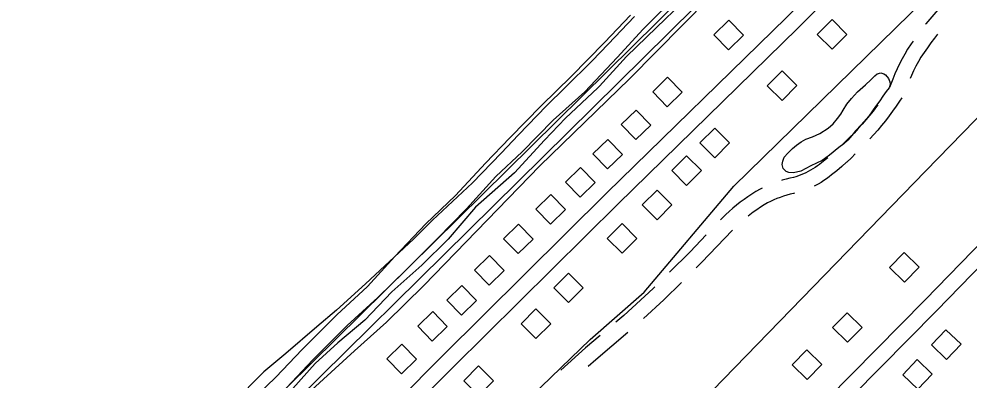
# Model space of a CAD drawing. Extents: x 3568792 to 3606828, y 529143 to 554785.
# Drawn here: x 3583849 to 3585665, y 539383 to 540074 of the extents above; entities that cross this region are included whole.
import ezdxf

# ---------------------------------------------------------------- set-up
doc = ezdxf.new("R2010")
doc.units = 0
for name, color, linetype in [('V-BLDG-OTLN', 7, 'Continuous'), ('V-LEVE-TOET', 7, 'Continuous'), ('V-ROAD-CNTR', 7, 'Continuous'), ('V-SITE-OTLN', 7, 'Continuous'), ('V-SITE-VEGE', 7, 'Continuous'), ('V-TOPO-SHOR', 7, 'Continuous')]:
    doc.layers.add(name, color=color, linetype=linetype)

msp = doc.modelspace()

# ---------------------------------------------------------------- linework, layer by layer
at = {"layer": 'V-BLDG-OTLN'}
for points in [[(3585205.2, 540015), (3585233.8, 540043), (3585205.8, 540071.6), (3585177.2, 540043.7)], [(3585403.3, 540072.9), (3585375, 540044.6), (3585403.3, 540016.4), (3585431.6, 540044.7)], [(3585088.2, 539906.3), (3585116.9, 539934.2), (3585088.9, 539962.8), (3585060.3, 539934.9)], [(3585307.6, 539974.8), (3585279.4, 539946.5), (3585307.7, 539918.3), (3585335.9, 539946.6)], [(3585028, 539843.3), (3585056.6, 539871.3), (3585028.7, 539899.9), (3585000.1, 539872)], [(3585179, 539865.2), (3585150.7, 539836.9), (3585179, 539808.6), (3585207.3, 539836.9)], [(3584974.1, 539787.3), (3585002.7, 539815.2), (3584974.8, 539843.8), (3584946.1, 539815.9)], [(3585125, 539812.4), (3585096.7, 539784.1), (3585125, 539755.8), (3585153.3, 539784.1)], [(3584921.5, 539733.1), (3584950.1, 539761), (3584922.2, 539789.7), (3584893.6, 539761.7)], [(3585068.6, 539746.8), (3585040.3, 539718.5), (3585068.6, 539690.2), (3585096.9, 539718.5)], [(3584865, 539681.6), (3584893.7, 539709.5), (3584865.7, 539738.2), (3584837.1, 539710.2)], [(3584803.1, 539625.2), (3584831.8, 539653.1), (3584803.8, 539681.8), (3584775.2, 539653.8)], [(3585001.8, 539682.7), (3584973.5, 539654.4), (3585001.8, 539626.1), (3585030.1, 539654.4)], [(3584747.5, 539564.8), (3584776.1, 539592.8), (3584748.2, 539621.4), (3584719.6, 539593.4)], [(3585541.8, 539570.7), (3585569.8, 539599.3), (3585541.2, 539627.3), (3585513.2, 539598.7)], [(3584899.4, 539588.1), (3584871.1, 539559.8), (3584899.4, 539531.5), (3584927.7, 539559.8)], [(3584694.5, 539507.8), (3584723.2, 539535.8), (3584695.2, 539564.4), (3584666.6, 539536.4)], [(3584639, 539457.8), (3584667.6, 539485.7), (3584639.7, 539514.3), (3584611.1, 539486.4)], [(3584837, 539519.4), (3584808.7, 539491.1), (3584837, 539462.9), (3584865.3, 539491.2)], [(3585432.6, 539455.7), (3585460.6, 539484.2), (3585432.1, 539512.2), (3585404.1, 539483.7)], [(3585620.9, 539479.5), (3585593.2, 539450.6), (3585622.2, 539423), (3585649.8, 539451.9)], [(3584580.1, 539395.4), (3584608.8, 539423.3), (3584580.8, 539451.9), (3584552.2, 539424)], [(3585355.7, 539384.6), (3585383.7, 539413.2), (3585355.2, 539441.2), (3585327.2, 539412.6)], [(3585565.8, 539422.6), (3585538.2, 539393.6), (3585567.1, 539366), (3585594.7, 539394.9)], [(3584727.6, 539410.5), (3584699.4, 539382.2), (3584727.7, 539353.9), (3584755.9, 539382.2)]]:
    msp.add_lwpolyline(points, close=True, dxfattribs=at)
at = {"layer": 'V-LEVE-TOET'}
for points in [[(3583946, 538106.3), (3583862.9, 538222), (3583862.3, 538222), (3583707.3, 538449.9), (3583623.2, 538565.3), (3583632.7, 538581.4), (3583867.4, 538823), (3584067.3, 539019.5), (3584386.3, 539344.1), (3584490, 539439.5), (3584551.7, 539494.3), (3584622.5, 539564.5), (3584844.6, 539793), (3585015.7, 539959.9), (3585219.5, 540166.3)], [(3585116.9, 540104.8), (3585067.5, 540058), (3585010.2, 540002.2), (3584958.6, 539945.3), (3584955.7, 539942.7), (3584893.7, 539884.1), (3584853.3, 539842.1), (3584796.1, 539779.6), (3584721.5, 539714.2), (3584669.1, 539652.8), (3584618.7, 539603.2), (3584561.7, 539551.9), (3584510.1, 539498), (3584458.7, 539454.3), (3584414.8, 539415), (3584372.2, 539367.3)]]:
    msp.add_lwpolyline(points, dxfattribs=at)
at = {"layer": 'V-ROAD-CNTR'}
for points in [[(3586790.5, 541783.8), (3586637.9, 541632.8), (3586119.7, 541112.1), (3585481.7, 540476.5), (3585069.6, 540068.9)], [(3586806.5, 541757.4), (3586659, 541611.5), (3586140.9, 541090.9), (3585502.8, 540455.2), (3585090.9, 540047.7)], [(3586462.1, 541227.8), (3586217.7, 540981.6), (3585917.8, 540679.7), (3585610.2, 540370.1), (3585316.2, 540077), (3584972.9, 539741.6), (3584657.8, 539429.3), (3584319.3, 539087.8), (3584189.3, 538953.7), (3583891.2, 538658.6)], [(3586481.7, 541205), (3586238.9, 540960.4), (3585939.1, 540658.6), (3585631.5, 540348.9), (3585337.3, 540055.7), (3584994, 539720.2), (3584679, 539408.1), (3584340.7, 539066.8), (3584227.9, 538939.5)], [(3586257.3, 540226.4), (3585967.3, 539934.3), (3585581.1, 539537.1), (3585206.9, 539157.7), (3584878.7, 538819), (3584780.9, 538716.7)], [(3586278.6, 540205.3), (3585988.7, 539913.3), (3585602.5, 539516.1), (3585228.4, 539136.7), (3584900.3, 538798.2), (3584770.9, 538662.9)], [(3585648, 540139.1), (3585641.1, 540131.5), (3585621.3, 540109), (3585613.4, 540100.6), (3585605.5, 540091.9), (3585597.7, 540083), (3585590, 540074), (3585582.6, 540064.8), (3585582, 540064)], [(3585069.6, 540068.9), (3584828.9, 539830.9), (3584222.2, 539231.8)], [(3585090.9, 540047.7), (3584850, 539809.5), (3584238.2, 539205.4)], [(3585605, 540044.8), (3585599, 540037.2), (3585592.2, 540028.2), (3585585.6, 540019), (3585579.1, 540009.8), (3585573, 540000.8), (3585568.3, 539992.5), (3585563.6, 539983.8), (3585559.1, 539975), (3585554.8, 539966), (3585552.2, 539960.3)], [(3585558, 540032), (3585554.4, 540026.8), (3585547.5, 540016.6), (3585542, 540007.1), (3585537, 539997.7), (3585532.2, 539988.3), (3585527.6, 539978.7), (3585523.2, 539969), (3585519.1, 539959.2), (3585515.2, 539949.4), (3585512.9, 539943.1)], [(3585490.6, 539910), (3585488.2, 539906.6), (3585481.5, 539898), (3585474.7, 539889.5), (3585467.7, 539881.1), (3585460.6, 539872.9), (3585453.2, 539864.8), (3585445.1, 539856), (3585436.8, 539847.4), (3585428.3, 539838.9), (3585424.4, 539835.2)], [(3585536.5, 539923.6), (3585532, 539916.7), (3585525.6, 539907.2), (3585518.9, 539897.8), (3585512.1, 539888.6), (3585505.1, 539879.5), (3585497.9, 539870.5), (3585490.6, 539861.7), (3585483, 539853), (3585475.5, 539844.6)], [(3585394.9, 539808.6), (3585392.8, 539806.9), (3585383.5, 539799.3), (3585379.4, 539795.9), (3585375.2, 539792.9), (3585371, 539790), (3585366.7, 539787.2), (3585362.2, 539784.6), (3585357.7, 539782.1), (3585353.1, 539779.8), (3585348.4, 539777.7), (3585343.6, 539775.8), (3585338.8, 539774), (3585333.9, 539772.4), (3585329.2, 539771), (3585322.5, 539769.6), (3585315.2, 539767.8), (3585307.9, 539765.7), (3585306.4, 539765.2)], [(3585430.9, 539800.2), (3585421.6, 539792), (3585412.1, 539783.9), (3585402.4, 539775.9), (3585397.7, 539772.2), (3585392.7, 539768.5), (3585387.6, 539764.9), (3585382.3, 539761.6), (3585376.9, 539758.4), (3585371.5, 539755.5), (3585369, 539754.3)], [(3585447.6, 539815.9), (3585440.2, 539808.8), (3585431.1, 539800.4)], [(3585269.3, 539750.5), (3585265.7, 539748.7), (3585257.6, 539743.9), (3585249.9, 539739.1), (3585242.3, 539734.1), (3585234.9, 539728.9), (3585227.6, 539723.5), (3585220.5, 539717.9), (3585213.5, 539712), (3585206.6, 539706), (3585200, 539699.9), (3585193.5, 539693.5), (3585190.1, 539690)], [(3585331.4, 539740.8), (3585329.3, 539740.4), (3585322.9, 539738.8), (3585316.5, 539737), (3585310.2, 539735), (3585304, 539732.8), (3585297.8, 539730.4), (3585291.7, 539727.9), (3585285.7, 539725.1), (3585280, 539722.3), (3585273.2, 539718.3), (3585266.1, 539713.9), (3585259.2, 539709.3), (3585252.5, 539704.6), (3585245.8, 539699.6), (3585242.6, 539697.1)], [(3585162.5, 539661), (3585131.9, 539629), (3585092.4, 539589.7)], [(3585212.9, 539670.3), (3585153.4, 539608), (3585143.6, 539598.2)], [(3585115.2, 539570), (3585081.6, 539536.7), (3585042.8, 539501)], [(3585064.1, 539561.5), (3585060.9, 539558.4), (3585005.1, 539507.1), (3584990, 539494.3)], [(3585013, 539474.4), (3584951.8, 539422.3), (3584937.2, 539409.2)], [(3584959.6, 539468.4), (3584932, 539444.9), (3584884.7, 539402.1)]]:
    msp.add_lwpolyline(points, dxfattribs=at)
at = {"layer": 'V-SITE-OTLN'}
msp.add_lwpolyline([(3586055.8, 540270.7), (3585581.9, 539783), (3585110, 539297.2), (3584962.3, 539150.8), (3584854.3, 539009.3), (3584672, 538814.5), (3584604.6, 538730.8), (3584581.6, 538712.4), (3584478.1, 538745.1), (3584358.9, 538831.9), (3584342.4, 538858.6), (3584348.4, 538877.3), (3584641.8, 539172.1), (3584940.8, 539461), (3585044.1, 539551.6), (3585215.3, 539754.2), (3585552.7, 540084), (3585991.9, 540523.2)], dxfattribs=at)
at = {"layer": 'V-SITE-VEGE'}
msp.add_lwpolyline([(3585025.5, 540079), (3584975.2, 540025.9), (3584944.4, 539993.9), (3584893, 539943.1), (3584857.6, 539907.8), (3584803.8, 539852.5), (3584770.7, 539817.2), (3584715.8, 539760.8), (3584639.4, 539689.1), (3584602.8, 539652.7), (3584548.1, 539601.9), (3584511.6, 539567.7), (3584455.7, 539517), (3584418.1, 539485.1), (3584358.8, 539434.4), (3584316.7, 539399.2), (3584258.4, 539339.6)], dxfattribs=at)
at = {"layer": 'V-TOPO-SHOR'}
for points in [[(3585111.5, 540124.3), (3585042.1, 540054.8), (3584992.5, 540000.6), (3584930.5, 539934.8), (3584870.1, 539880.3), (3584810.6, 539819.9), (3584760.7, 539772.6), (3584704.2, 539711.2), (3584649.2, 539654.2), (3584589.7, 539595.2), (3584534.8, 539541.6), (3584476.4, 539487.6), (3584410.9, 539421.9), (3584360.4, 539368.7), (3584289, 539300.2), (3584228, 539237.3), (3584159.6, 539172.7), (3584122.2, 539136.5), (3584074.1, 539082.7), (3584016.1, 539021.8), (3583964.7, 538974.1), (3583910.2, 538918), (3583873.8, 538882.3), (3583827.8, 538839.3)], [(3585018.1, 540081.4), (3584967.9, 540029.4), (3584904.3, 539964.1), (3584847.6, 539908.8), (3584787.4, 539846.7), (3584740.5, 539798.5), (3584683.5, 539736.6), (3584626.6, 539682.1), (3584567.4, 539619.5), (3584515.2, 539562.3), (3584456.6, 539508.1), (3584390.5, 539441.8), (3584340.2, 539388.8), (3584268.9, 539320.4), (3584208, 539257.6), (3584140, 539193.3), (3584101.7, 539156.2), (3584053.2, 539102.1), (3583996.1, 539042.1), (3583944.8, 538994.4), (3583889.6, 538942), (3583852.7, 538907.3), (3583806.9, 538862.6)], [(3585505.5, 539967.4), (3585511.3, 539960.4), (3585513.8, 539953.8), (3585514, 539948.6), (3585512.3, 539942.4), (3585506.9, 539935.6), (3585500.2, 539926.2), (3585494.5, 539917.5), (3585486.5, 539906.8), (3585473.7, 539888), (3585459, 539871.9), (3585447.7, 539860.3), (3585440.7, 539851.2), (3585433, 539842.5), (3585425.7, 539835.4), (3585416.4, 539828.1), (3585398.4, 539813.6), (3585384.2, 539803.4), (3585362.7, 539793), (3585343.6, 539782.8), (3585329.4, 539779.8), (3585320.6, 539780.6), (3585315.7, 539782.6), (3585309.9, 539788), (3585308.1, 539795.8), (3585308.9, 539802.1), (3585311.3, 539809.5), (3585318.9, 539817.3), (3585327.6, 539826.3), (3585335.2, 539833), (3585344.2, 539839.4), (3585353.1, 539843.9), (3585365.6, 539848.6), (3585379.5, 539855.2), (3585395.7, 539865.1), (3585405, 539873.8), (3585413.7, 539883.8), (3585419.7, 539892.2), (3585424.5, 539900), (3585431.5, 539911.3), (3585440.2, 539922), (3585451.6, 539934.9), (3585467.2, 539948.4), (3585477.5, 539957.7), (3585484.8, 539965.1), (3585489.5, 539969.3), (3585496.7, 539971.4), (3585502.3, 539969.4), (3585505.5, 539967.4)]]:
    msp.add_lwpolyline(points, dxfattribs=at)

doc.saveas('drawing.dxf')
